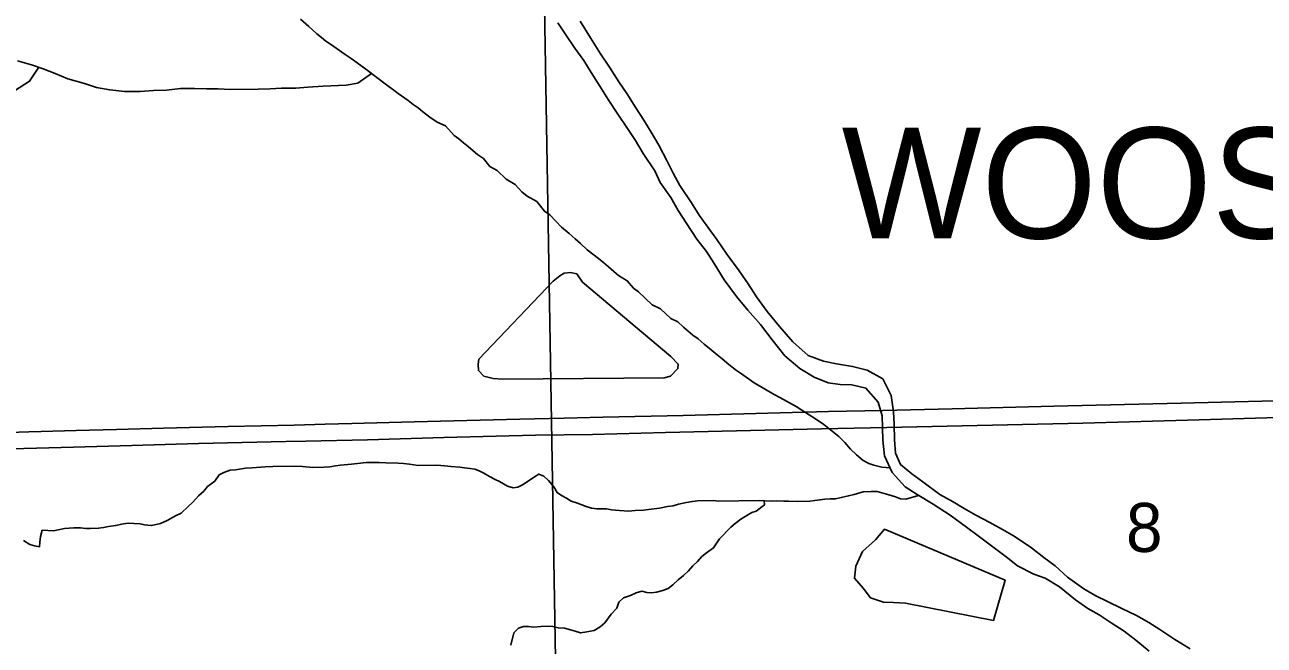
# Model space of a CAD drawing. Extents: x 0 to 34, y 0 to 22.
# Drawn here: x 6.446 to 7.505, y 19.661 to 20.191 of the extents above; entities that cross this region are included whole.
import ezdxf

# ---------------------------------------------------------------- set-up
doc = ezdxf.new("R2010")
doc.units = 0
for name, color, linetype in [('GM_X_Corporation_Text', 7, 'Continuous'), ('GM_X_Major_River', 7, 'Continuous'), ('GM_X_Minor_Lake', 7, 'Continuous'), ('GM_X_Minor_River', 7, 'Continuous'), ('GM_X_Section', 7, 'Continuous'), ('GM_X_Section_Text', 7, 'Continuous'), ('GM_X_US_Route', 7, 'Continuous')]:
    doc.layers.add(name, color=color, linetype=linetype)

msp = doc.modelspace()

# ---------------------------------------------------------------- linework, layer by layer
at = {"layer": 'GM_X_Major_River'}
for points in [[(6.9014, 20.1931), (6.9083, 20.1826), (6.9159, 20.1713), (6.9236, 20.1607), (6.9301, 20.1505), (6.9374, 20.1388), (6.9446, 20.1275), (6.9523, 20.1158), (6.9611, 20.1026), (6.968, 20.0924), (6.9745, 20.0814), (6.9844, 20.0667), (6.989, 20.0565), (6.9982, 20.0437), (7.0044, 20.0327), (7.0113, 20.0222), (7.0204, 20.0082), (7.0285, 19.9977), (7.035, 19.9875), (7.0438, 19.9735), (7.0541, 19.9592), (7.064, 19.9475), (7.0747, 19.9354), (7.0847, 19.9222), (7.0954, 19.9087), (7.1083, 19.8978), (7.1205, 19.8903), (7.1326, 19.8854), (7.1429, 19.884), (7.1527, 19.8837), (7.1649, 19.8811), (7.1752, 19.8691), (7.1787, 19.8573), (7.1791, 19.8471), (7.1792, 19.8365)], [(7.4288, 19.6662), (7.4162, 19.6748), (7.4067, 19.6808), (7.3961, 19.6868), (7.3835, 19.6928), (7.3714, 19.6987), (7.3615, 19.7036), (7.3512, 19.7096), (7.3372, 19.7197), (7.3265, 19.7291), (7.317, 19.7363), (7.3063, 19.7445), (7.2915, 19.7547), (7.2816, 19.7603), (7.2709, 19.7663), (7.2588, 19.7726), (7.2489, 19.7782), (7.2394, 19.7838), (7.228, 19.7902), (7.2135, 19.8011), (7.204, 19.8078), (7.1945, 19.8157), (7.1902, 19.8256), (7.1894, 19.8369), (7.1889, 19.8502), (7.1885, 19.8608), (7.1865, 19.8748), (7.1792, 19.8888), (7.1659, 19.8963), (7.1534, 19.8996), (7.1397, 19.9018), (7.1287, 19.904), (7.1154, 19.9088), (7.1025, 19.9205), (7.091, 19.9337), (7.0803, 19.9465), (7.0712, 19.9589), (7.0643, 19.9702), (7.0566, 19.9812), (7.0459, 19.9955), (7.0375, 20.008), (7.0298, 20.0185), (7.0222, 20.0287), (7.0157, 20.0393), (7.0057, 20.054), (7, 20.0646), (6.995, 20.0748), (6.9877, 20.0884), (6.9812, 20.0997), (6.975, 20.1099), (6.9682, 20.1205), (6.9605, 20.1325), (6.9536, 20.1427), (6.9456, 20.1552), (6.9379, 20.1665), (6.9295, 20.1801), (6.9207, 20.1944)], [(7.1792, 19.8365), (7.1808, 19.8232), (7.1873, 19.8089), (7.1984, 19.7968), (7.2087, 19.7901), (7.2223, 19.7818), (7.2368, 19.7724), (7.2509, 19.7623), (7.2608, 19.7548), (7.2745, 19.7447), (7.2848, 19.7368), (7.2943, 19.7293), (7.3084, 19.7222), (7.3182, 19.7188), (7.3304, 19.7113), (7.3441, 19.7001), (7.3544, 19.6929), (7.3643, 19.6873), (7.3745, 19.6806), (7.3856, 19.6734), (7.3955, 19.6659), (7.4069, 19.6565)], [(7.4421, 19.6583), (7.4288, 19.6662)]]:
    msp.add_lwpolyline(points, dxfattribs=at)
at = {"layer": 'GM_X_Minor_Lake'}
for points in [[(6.9226, 19.9715), (6.9176, 19.9786), (6.9123, 19.9797), (6.907, 19.9793), (6.9032, 19.977), (6.8976, 19.9724), (6.8341, 19.9056), (6.8333, 19.9014), (6.8337, 19.8961), (6.8383, 19.8912), (6.8463, 19.8893), (6.8546, 19.8886), (6.9925, 19.8897), (6.9978, 19.8912), (7.0042, 19.8977), (7.0045, 19.9015), (6.998, 19.9079)], [(6.998, 19.9079), (6.9226, 19.9715)], [(7.2738, 19.6825), (7.2838, 19.7171), (7.1808, 19.7606), (7.1729, 19.7515), (7.162, 19.7415), (7.1561, 19.729), (7.155, 19.7187), (7.1626, 19.7101), (7.1687, 19.7018), (7.1798, 19.6981), (7.1885, 19.6978), (7.1987, 19.6974)], [(7.1987, 19.6974), (7.2738, 19.6825)]]:
    msp.add_lwpolyline(points, dxfattribs=at)
at = {"layer": 'GM_X_Minor_River'}
for points in [[(7.1855, 19.8128), (7.1785, 19.8134), (7.1716, 19.8152), (7.1674, 19.8166), (7.1625, 19.8192), (7.1567, 19.8241), (7.1517, 19.829), (7.1467, 19.8346), (7.1416, 19.8398), (7.1347, 19.8455), (7.129, 19.8499), (7.1217, 19.8548), (7.1163, 19.8581), (7.1102, 19.8622), (7.1052, 19.8652), (7.0914, 19.873), (7.0864, 19.8756), (7.0692, 19.8856), (7.0584, 19.8931), (7.0542, 19.896), (7.0477, 19.9013), (7.0419, 19.9061), (7.0377, 19.9095), (7.0327, 19.9136), (7.0265, 19.9185), (7.0215, 19.923), (7.0169, 19.9263), (7.0088, 19.933), (7.0042, 19.9375), (6.9981, 19.9405), (6.9892, 19.9487), (6.982, 19.9521), (6.9704, 19.9633), (6.9662, 19.9663), (6.9608, 19.9727), (6.9535, 19.9771), (6.9493, 19.9805), (6.9447, 19.9846), (6.9408, 19.988), (6.9362, 19.9917), (6.9266, 19.9992), (6.9208, 20.0044), (6.9162, 20.0085), (6.9112, 20.013), (6.9047, 20.0186), (6.8997, 20.0235), (6.8946, 20.0291), (6.89, 20.0321), (6.8835, 20.0404), (6.8754, 20.0448), (6.8708, 20.0486), (6.865, 20.055), (6.8574, 20.0594), (6.8496, 20.0669), (6.8435, 20.0702), (6.8381, 20.077), (6.8327, 20.0804), (6.825, 20.0871), (6.8208, 20.0905), (6.817, 20.0938), (6.8128, 20.0968), (6.8054, 20.1051), (6.7985, 20.108), (6.792, 20.1125), (6.7859, 20.1173), (6.782, 20.1203), (6.7778, 20.1233), (6.7736, 20.1267), (6.7651, 20.1326), (6.7613, 20.1356), (6.7574, 20.1382), (6.7528, 20.1416), (6.7478, 20.1453), (6.7363, 20.1543), (6.7248, 20.1625), (6.7198, 20.1658), (6.7071, 20.1748), (6.7033, 20.1774), (6.6995, 20.1804), (6.6956, 20.1837), (6.6887, 20.1897), (6.6814, 20.1961)], [(6.4579, 20.155), (6.4499, 20.1431), (6.4371, 20.135)], [(6.7423, 20.1496), (6.7305, 20.1414), (6.7207, 20.1398), (6.701, 20.1389), (6.6878, 20.1381), (6.6776, 20.1372), (6.6654, 20.1371), (6.6556, 20.1367), (6.6454, 20.1362), (6.6215, 20.1361), (6.6113, 20.1367), (6.6011, 20.1367), (6.5908, 20.137), (6.5791, 20.1369), (6.567, 20.1356), (6.556, 20.1352), (6.5446, 20.1343), (6.531, 20.1342), (6.5185, 20.1357), (6.5071, 20.1378), (6.4969, 20.1412), (6.4828, 20.1452), (6.4718, 20.1497), (6.4616, 20.1538), (6.4517, 20.1571), (6.4396, 20.1605)], [(7.2099, 19.7893), (7.199, 19.7863), (7.1944, 19.7866), (7.1902, 19.7881), (7.1845, 19.7899), (7.1784, 19.7917), (7.1746, 19.7928), (7.1693, 19.7927), (7.1624, 19.7923), (7.1548, 19.7903), (7.1499, 19.7891), (7.1438, 19.7875), (7.1389, 19.7866), (7.1344, 19.7866), (7.1298, 19.7861), (7.1256, 19.7857), (7.1211, 19.7849), (7.1169, 19.7844), (7.1062, 19.7843), (7.0986, 19.7846), (7.0948, 19.7845), (7.0884, 19.7848), (7.0846, 19.7844), (7.0785, 19.7847), (7.0739, 19.785), (7.0389, 19.7845), (7.0343, 19.7849), (7.021, 19.7847), (7.0146, 19.7838), (7.01, 19.783), (7.0047, 19.7818), (7.0002, 19.7806), (6.9952, 19.7798), (6.9884, 19.7785), (6.9789, 19.7773), (6.9747, 19.7768), (6.9675, 19.7764), (6.9618, 19.7759), (6.9542, 19.7766), (6.9474, 19.7772), (6.9432, 19.7779), (6.9348, 19.7778), (6.9302, 19.7785), (6.9256, 19.78), (6.9184, 19.7829), (6.913, 19.7844), (6.9088, 19.787), (6.9046, 19.7892), (6.9008, 19.7918), (6.898, 19.7967), (6.8934, 19.802), (6.8896, 19.8057), (6.8853, 19.8076), (6.8816, 19.8052), (6.8752, 19.801), (6.8714, 19.7983), (6.8672, 19.7963), (6.8634, 19.7959), (6.8585, 19.7973), (6.8516, 19.8014), (6.8478, 19.8029), (6.8432, 19.8055), (6.8382, 19.8084), (6.8343, 19.8103), (6.8305, 19.8118), (6.8263, 19.8125), (6.8218, 19.8128), (6.8176, 19.8135), (6.81, 19.8142), (6.805, 19.8145), (6.7982, 19.8151), (6.7822, 19.8149), (6.7746, 19.816), (6.7696, 19.8167), (6.765, 19.817), (6.7544, 19.8172), (6.7487, 19.8175), (6.7415, 19.8174), (6.7377, 19.8174), (6.7304, 19.8165), (6.7251, 19.8161), (6.7156, 19.8152), (6.7114, 19.8147), (6.7065, 19.8139), (6.7019, 19.8135), (6.6921, 19.8133), (6.6833, 19.814), (6.6761, 19.8143), (6.6578, 19.814), (6.6514, 19.8139), (6.6476, 19.8135), (6.64, 19.813), (6.6346, 19.8126), (6.6259, 19.8113), (6.6214, 19.8109), (6.6161, 19.8089), (6.6119, 19.8069)], [(6.6119, 19.8069), (6.6082, 19.8016), (6.6021, 19.7969), (6.5988, 19.7931), (6.5943, 19.7889), (6.5894, 19.7835), (6.5856, 19.78), (6.5796, 19.7742), (6.5747, 19.7719), (6.5675, 19.768), (6.5619, 19.7653), (6.5581, 19.7644), (6.5539, 19.7636), (6.5482, 19.7643), (6.5444, 19.765), (6.539, 19.7653), (6.5341, 19.7656), (6.5303, 19.7652), (6.5235, 19.7636), (6.5174, 19.7628), (6.5132, 19.7619), (6.509, 19.7615), (6.5018, 19.761), (6.498, 19.761), (6.4934, 19.7617), (6.4877, 19.7616), (6.4798, 19.7611), (6.4703, 19.7591), (6.4657, 19.7594), (6.4608, 19.7597), (6.4593, 19.7544), (6.4586, 19.7494), (6.4583, 19.7456), (6.4541, 19.7463), (6.4503, 19.7474), (6.4449, 19.7508)], [(7.0779, 19.7847), (7.0781, 19.7813), (7.071, 19.7758), (7.0672, 19.7747), (7.0615, 19.7715), (7.0578, 19.7692), (7.0532, 19.7654), (7.0495, 19.7623), (7.0397, 19.7523), (7.0345, 19.7446), (7.0285, 19.7403), (7.0247, 19.7372), (7.0209, 19.733), (7.0168, 19.7292), (7.0131, 19.7249), (7.0089, 19.7211), (7.0044, 19.7172), (6.9999, 19.713), (6.9958, 19.7099), (6.9912, 19.7083), (6.9859, 19.7067), (6.9817, 19.7063), (6.9776, 19.7066), (6.9734, 19.7077), (6.9684, 19.7061), (6.9635, 19.7038), (6.9575, 19.7018), (6.9537, 19.6983), (6.9519, 19.693), (6.947, 19.688), (6.9418, 19.6807), (6.9376, 19.6772), (6.9327, 19.6741), (6.9263, 19.6729), (6.921, 19.672), (6.9164, 19.6735), (6.9122, 19.6746), (6.9072, 19.676), (6.9019, 19.6763), (6.8973, 19.6774), (6.8935, 19.6778), (6.887, 19.6773), (6.881, 19.6768), (6.8764, 19.6775), (6.8722, 19.6775), (6.868, 19.6759), (6.8639, 19.672), (6.8614, 19.6614)]]:
    msp.add_lwpolyline(points, dxfattribs=at)
at = {"layer": 'GM_X_Section'}
for points in [[(5.776, 20.2897), (6.8888, 20.2917), (6.9057, 19.2783), (5.7801, 19.2683), (5.7798, 19.3134)], [(7.9084, 20.2871), (7.9079, 19.2721), (6.9057, 19.2783), (6.8888, 20.2917)]]:
    msp.add_lwpolyline(points, close=True, dxfattribs=at)
at = {"layer": 'GM_X_US_Route'}
for points in [[(6.3902, 19.8418), (6.4492, 19.8438), (6.4598, 19.8441), (6.4898, 19.8448), (6.5243, 19.8458), (6.5643, 19.8467), (6.6198, 19.8482), (6.6761, 19.8495), (6.7026, 19.8503), (6.7255, 19.8508), (6.7787, 19.8521), (6.8691, 19.8545), (6.9068, 19.8554), (6.9401, 19.8562), (7.0085, 19.8577), (7.133, 19.8611), (7.1794, 19.8619), (7.2385, 19.8634), (7.3255, 19.8657), (7.4342, 19.8682), (7.5492, 19.8709)], [(6.3901, 19.828), (6.413, 19.8287), (6.4874, 19.8307), (6.5375, 19.8321), (6.5944, 19.8337), (6.6691, 19.8354), (6.686, 19.8357), (6.7389, 19.8369), (6.804, 19.8387), (6.8824, 19.8407), (6.9312, 19.8415), (6.9934, 19.843), (7.1268, 19.8461), (7.1827, 19.8473), (7.3503, 19.8511), (7.4496, 19.8538), (7.5557, 19.857), (7.58, 19.8576), (7.6132, 19.8587), (7.6697, 19.86), (7.7229, 19.8613), (7.7733, 19.8625)]]:
    msp.add_lwpolyline(points, dxfattribs=at)

# ---------------------------------------------------------------- texts
at = {"layer": 'GM_X_Corporation_Text'}
msp.add_text('WOOSTER', height=0.0947, rotation=0, dxfattribs=at).set_placement((7.1441, 20.0088))
at = {"layer": 'GM_X_Section_Text'}
msp.add_text('8', height=0.0419, rotation=0, dxfattribs=at).set_placement((7.3872, 19.7411))

doc.saveas('drawing.dxf')
